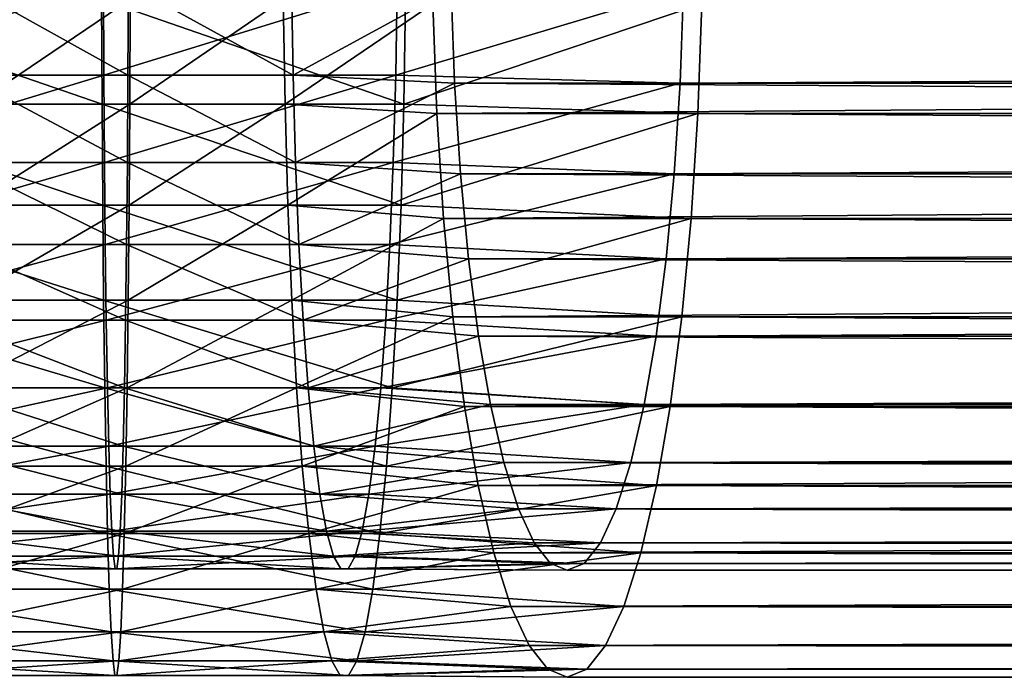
# Model space of a CAD drawing. Header units: metres. Extents: x -62 to 300, y -109 to 109.
# Tile 391 of 656: x 31 to 45, y -11 to -2. Entities that reach past the tile are written whole.
import ezdxf

# ---------------------------------------------------------------- set-up
doc = ezdxf.new("R2010")
doc.units = ezdxf.units.M
doc.layers.add('solid_500635', color=7, linetype='CONTINUOUS')

msp = doc.modelspace()

# ---------------------------------------------------------------- linework, layer by layer
at = {"layer": 'solid_500635'}
for points in [[(32.418102, -1.293583, -100.40432), (28.313776, -1.293583, -100.129158), (28.344166, -2.563069, -99.867111)], [(32.422962, -2.563069, -100.140556), (32.418102, -1.293583, -100.40432), (28.344166, -2.563069, -99.867111)], [(32.760067, -2.563069, -81.848236), (30.45179, -2.563069, -81.693489), (30.48218, -1.293583, -81.431442)], [(32.764927, -1.293583, -81.58448), (32.760067, -2.563069, -81.848236), (30.48218, -1.293583, -81.431442)], [(36.529781, -1.293583, -100.280571), (32.418102, -1.293583, -100.40432), (32.422962, -2.563069, -100.140556)], [(36.509068, -2.563069, -100.017578), (36.529781, -1.293583, -100.280571), (32.422962, -2.563069, -100.140556)], [(35.072479, -2.563069, -81.778641), (32.760067, -2.563069, -81.848236), (32.764927, -1.293583, -81.58448)], [(35.051765, -1.293583, -81.515656), (35.072479, -2.563069, -81.778641), (32.764927, -1.293583, -81.58448)], [(37.284325, -1.351991, -81.240456), (35.072479, -2.563069, -81.778641), (35.051765, -1.293583, -81.515656)], [(37.284325, -1.351991, -81.240456), (37.334198, -2.676459, -81.524223), (35.072479, -2.563069, -81.778641)], [(40.539886, -1.351991, -99.763138), (36.529781, -1.293583, -100.280571), (36.509068, -2.563069, -100.017578)], [(40.490009, -2.676459, -99.47937), (40.539886, -1.351991, -99.763138), (36.509068, -2.563069, -100.017578)], [(245.148727, -2.676459, -44.998566), (37.334198, -2.676459, -81.524223), (37.284325, -1.351991, -81.240456)], [(245.098846, -1.351991, -44.714798), (245.148727, -2.676459, -44.998566), (37.284325, -1.351991, -81.240456)], [(248.354416, -1.351991, -63.23748), (40.539886, -1.351991, -99.763138), (40.490009, -2.676459, -99.47937)], [(248.304535, -2.676459, -62.953709), (248.354416, -1.351991, -63.23748), (40.490009, -2.676459, -99.47937)], [(32.396351, -2.967764, -101.584686), (28.177774, -2.967764, -101.301872), (28.142586, -1.497833, -101.605293)], [(32.39072, -1.497833, -101.890091), (32.396351, -2.967764, -101.584686), (28.142586, -1.497833, -101.605293)], [(32.792309, -1.497833, -80.098701), (30.65337, -1.497833, -79.955307), (30.618181, -2.967764, -80.258728)], [(32.786682, -2.967764, -80.404106), (32.792309, -1.497833, -80.098701), (30.618181, -2.967764, -80.258728)], [(36.622482, -2.967764, -101.457497), (32.396351, -2.967764, -101.584686), (32.39072, -1.497833, -101.890091)], [(36.646465, -1.497833, -101.762009), (36.622482, -2.967764, -101.457497), (32.39072, -1.497833, -101.890091)], [(34.935081, -1.497833, -80.03421), (32.792309, -1.497833, -80.098701), (32.786682, -2.967764, -80.404106)], [(34.959064, -2.967764, -80.338722), (34.935081, -1.497833, -80.03421), (32.786682, -2.967764, -80.404106)], [(37.027306, -1.565463, -79.778137), (34.935081, -1.497833, -80.03421), (34.959064, -2.967764, -80.338722)], [(40.796906, -1.565463, -101.225456), (36.622482, -2.967764, -101.457497), (36.646465, -1.497833, -101.762009)], [(37.085056, -3.099058, -80.106712), (37.027306, -1.565463, -79.778137), (34.959064, -2.967764, -80.338722)], [(40.796906, -1.565463, -101.225456), (40.739155, -3.099058, -100.896881), (36.622482, -2.967764, -101.457497)], [(244.841827, -1.565463, -43.25248), (37.027306, -1.565463, -79.778137), (37.085056, -3.099058, -80.106712)], [(244.899582, -3.099058, -43.581055), (244.841827, -1.565463, -43.25248), (37.085056, -3.099058, -80.106712)], [(248.55368, -3.099058, -64.371223), (40.739155, -3.099058, -100.896881), (40.796906, -1.565463, -101.225456)], [(248.611435, -1.565463, -64.699799), (248.55368, -3.099058, -64.371223), (40.796906, -1.565463, -101.225456)], [(32.422962, -2.563069, -100.140556), (28.344166, -2.563069, -99.867111), (28.394186, -3.78481, -99.435791)], [(32.430965, -3.78481, -99.706429), (32.422962, -2.563069, -100.140556), (28.394186, -3.78481, -99.435791)], [(32.752068, -3.78481, -82.282372), (30.40177, -3.78481, -82.124802), (30.45179, -2.563069, -81.693489)], [(32.760067, -2.563069, -81.848236), (32.752068, -3.78481, -82.282372), (30.45179, -2.563069, -81.693489)], [(36.509068, -2.563069, -100.017578), (32.422962, -2.563069, -100.140556), (32.430965, -3.78481, -99.706429)], [(36.474972, -3.78481, -99.584717), (36.509068, -2.563069, -100.017578), (32.430965, -3.78481, -99.706429)], [(35.106575, -3.78481, -82.21151), (32.752068, -3.78481, -82.282372), (32.760067, -2.563069, -81.848236)], [(35.072479, -2.563069, -81.778641), (35.106575, -3.78481, -82.21151), (32.760067, -2.563069, -81.848236)], [(37.334198, -2.676459, -81.524223), (35.106575, -3.78481, -82.21151), (35.072479, -2.563069, -81.778641)], [(40.490009, -2.676459, -99.47937), (36.509068, -2.563069, -100.017578), (36.474972, -3.78481, -99.584717)], [(37.334198, -2.676459, -81.524223), (37.416195, -3.946443, -81.990753), (35.106575, -3.78481, -82.21151)], [(40.408012, -3.946443, -99.01284), (40.490009, -2.676459, -99.47937), (36.474972, -3.78481, -99.584717)], [(245.230713, -3.946443, -45.465096), (37.416195, -3.946443, -81.990753), (37.334198, -2.676459, -81.524223)], [(245.148727, -2.676459, -44.998566), (245.230713, -3.946443, -45.465096), (37.334198, -2.676459, -81.524223)], [(248.304535, -2.676459, -62.953709), (40.490009, -2.676459, -99.47937), (40.408012, -3.946443, -99.01284)], [(248.222534, -3.946443, -62.487183), (248.304535, -2.676459, -62.953709), (40.408012, -3.946443, -99.01284)], [(32.405613, -4.382412, -101.082008), (28.235693, -4.382412, -100.802452), (28.177774, -2.967764, -101.301872)], [(32.396351, -2.967764, -101.584686), (32.405613, -4.382412, -101.082008), (28.177774, -2.967764, -101.301872)], [(32.786682, -2.967764, -80.404106), (30.618181, -2.967764, -80.258728), (30.560263, -4.382412, -80.758148)], [(32.777416, -4.382412, -80.906784), (32.786682, -2.967764, -80.404106), (30.560263, -4.382412, -80.758148)], [(36.583004, -4.382412, -100.956284), (32.405613, -4.382412, -101.082008), (32.396351, -2.967764, -101.584686)], [(36.622482, -2.967764, -101.457497), (36.583004, -4.382412, -100.956284), (32.396351, -2.967764, -101.584686)], [(34.959064, -2.967764, -80.338722), (32.786682, -2.967764, -80.404106), (32.777416, -4.382412, -80.906784)], [(34.998543, -4.382412, -80.839935), (34.959064, -2.967764, -80.338722), (32.777416, -4.382412, -80.906784)], [(37.085056, -3.099058, -80.106712), (34.959064, -2.967764, -80.338722), (34.998543, -4.382412, -80.839935)], [(40.739155, -3.099058, -100.896881), (36.583004, -4.382412, -100.956284), (36.622482, -2.967764, -101.457497)], [(37.18, -4.569565, -80.646904), (37.085056, -3.099058, -80.106712), (34.998543, -4.382412, -80.839935)], [(40.739155, -3.099058, -100.896881), (40.644211, -4.569565, -100.356689), (36.583004, -4.382412, -100.956284)], [(244.899582, -3.099058, -43.581055), (37.085056, -3.099058, -80.106712), (37.18, -4.569565, -80.646904)], [(244.994522, -4.569565, -44.121246), (244.899582, -3.099058, -43.581055), (37.18, -4.569565, -80.646904)], [(248.458725, -4.569565, -63.831028), (40.644211, -4.569565, -100.356689), (40.739155, -3.099058, -100.896881)], [(248.55368, -3.099058, -64.371223), (248.458725, -4.569565, -63.831028), (40.739155, -3.099058, -100.896881)], [(32.430965, -3.78481, -99.706429), (28.394186, -3.78481, -99.435791), (28.462906, -4.936048, -98.843246)], [(32.441956, -4.936048, -99.110001), (32.430965, -3.78481, -99.706429), (28.462906, -4.936048, -98.843246)], [(32.741077, -4.936048, -82.878792), (30.33305, -4.936048, -82.717354), (30.40177, -3.78481, -82.124802)], [(32.752068, -3.78481, -82.282372), (32.741077, -4.936048, -82.878792), (30.40177, -3.78481, -82.124802)], [(36.474972, -3.78481, -99.584717), (32.430965, -3.78481, -99.706429), (32.441956, -4.936048, -99.110001)], [(36.428131, -4.936048, -98.990028), (36.474972, -3.78481, -99.584717), (32.441956, -4.936048, -99.110001)], [(35.153416, -4.936048, -82.80619), (32.741077, -4.936048, -82.878792), (32.752068, -3.78481, -82.282372)], [(35.106575, -3.78481, -82.21151), (35.153416, -4.936048, -82.80619), (32.752068, -3.78481, -82.282372)], [(37.416195, -3.946443, -81.990753), (35.153416, -4.936048, -82.80619), (35.106575, -3.78481, -82.21151)], [(40.408012, -3.946443, -99.01284), (36.474972, -3.78481, -99.584717), (36.428131, -4.936048, -98.990028)], [(37.416195, -3.946443, -81.990753), (37.528645, -5.136088, -82.630547), (35.153416, -4.936048, -82.80619)], [(40.295563, -5.136088, -98.373055), (40.408012, -3.946443, -99.01284), (36.428131, -4.936048, -98.990028)], [(245.34317, -5.136088, -46.104885), (37.528645, -5.136088, -82.630547), (37.416195, -3.946443, -81.990753)], [(245.230713, -3.946443, -45.465096), (245.34317, -5.136088, -46.104885), (37.416195, -3.946443, -81.990753)], [(248.222534, -3.946443, -62.487183), (40.408012, -3.946443, -99.01284), (40.295563, -5.136088, -98.373055)], [(248.110092, -5.136088, -61.847393), (248.222534, -3.946443, -62.487183), (40.295563, -5.136088, -98.373055)], [(32.418339, -5.715424, -100.391418), (28.315262, -5.715424, -100.116341), (28.235693, -4.382412, -100.802452)], [(32.405613, -4.382412, -101.082008), (32.418339, -5.715424, -100.391418), (28.235693, -4.382412, -100.802452)], [(32.777416, -4.382412, -80.906784), (30.560263, -4.382412, -80.758148), (30.480694, -5.715424, -81.44426)], [(32.76469, -5.715424, -81.597382), (32.777416, -4.382412, -80.906784), (30.480694, -5.715424, -81.44426)], [(36.528767, -5.715424, -100.267708), (32.418339, -5.715424, -100.391418), (32.405613, -4.382412, -101.082008)], [(36.583004, -4.382412, -100.956284), (36.528767, -5.715424, -100.267708), (32.405613, -4.382412, -101.082008)], [(34.998543, -4.382412, -80.839935), (32.777416, -4.382412, -80.906784), (32.76469, -5.715424, -81.597382)], [(35.05278, -5.715424, -81.528519), (34.998543, -4.382412, -80.839935), (32.76469, -5.715424, -81.597382)], [(37.18, -4.569565, -80.646904), (34.998543, -4.382412, -80.839935), (35.05278, -5.715424, -81.528519)], [(40.644211, -4.569565, -100.356689), (36.528767, -5.715424, -100.267708), (36.583004, -4.382412, -100.956284)], [(37.310204, -5.947049, -81.387711), (37.18, -4.569565, -80.646904), (35.05278, -5.715424, -81.528519)], [(40.644211, -4.569565, -100.356689), (40.514004, -5.947049, -99.615883), (36.528767, -5.715424, -100.267708)], [(244.994522, -4.569565, -44.121246), (37.18, -4.569565, -80.646904), (37.310204, -5.947049, -81.387711)], [(245.124725, -5.947049, -44.862053), (244.994522, -4.569565, -44.121246), (37.310204, -5.947049, -81.387711)], [(248.328522, -5.947049, -63.090221), (40.514004, -5.947049, -99.615883), (40.644211, -4.569565, -100.356689)], [(248.458725, -4.569565, -63.831028), (248.328522, -5.947049, -63.090221), (40.644211, -4.569565, -100.356689)], [(32.441956, -4.936048, -99.110001), (28.462906, -4.936048, -98.843246), (28.549044, -5.995336, -98.100494)], [(32.455734, -5.995336, -98.362404), (32.441956, -4.936048, -99.110001), (28.549044, -5.995336, -98.100494)], [(32.727299, -5.995336, -83.626389), (30.246912, -5.995336, -83.460106), (30.33305, -4.936048, -82.717354)], [(32.741077, -4.936048, -82.878792), (32.727299, -5.995336, -83.626389), (30.33305, -4.936048, -82.717354)], [(36.428131, -4.936048, -98.990028), (32.441956, -4.936048, -99.110001), (32.455734, -5.995336, -98.362404)], [(36.369419, -5.995336, -98.244614), (36.428131, -4.936048, -98.990028), (32.455734, -5.995336, -98.362404)], [(35.212128, -5.995336, -83.551605), (32.727299, -5.995336, -83.626389), (32.741077, -4.936048, -82.878792)], [(35.153416, -4.936048, -82.80619), (35.212128, -5.995336, -83.551605), (32.741077, -4.936048, -82.878792)], [(37.528645, -5.136088, -82.630547), (35.212128, -5.995336, -83.551605), (35.153416, -4.936048, -82.80619)], [(40.295563, -5.136088, -98.373055), (36.428131, -4.936048, -98.990028), (36.369419, -5.995336, -98.244614)], [(37.528645, -5.136088, -82.630547), (37.669258, -6.221177, -83.430565), (35.212128, -5.995336, -83.551605)], [(40.154949, -6.221177, -97.573029), (40.295563, -5.136088, -98.373055), (36.369419, -5.995336, -98.244614)], [(245.48378, -6.221177, -46.904907), (37.669258, -6.221177, -83.430565), (37.528645, -5.136088, -82.630547)], [(245.34317, -5.136088, -46.104885), (245.48378, -6.221177, -46.904907), (37.528645, -5.136088, -82.630547)], [(248.110092, -5.136088, -61.847393), (40.295563, -5.136088, -98.373055), (40.154949, -6.221177, -97.573029)], [(247.969467, -6.221177, -61.047367), (248.110092, -5.136088, -61.847393), (40.154949, -6.221177, -97.573029)], [(32.434292, -6.941967, -99.525772), (28.415001, -6.941967, -99.256317), (28.315262, -5.715424, -100.116341)], [(32.418339, -5.715424, -100.391418), (32.434292, -6.941967, -99.525772), (28.315262, -5.715424, -100.116341)], [(32.76469, -5.715424, -81.597382), (30.480694, -5.715424, -81.44426), (30.380955, -6.941967, -82.304283)], [(32.748737, -6.941967, -82.46302), (32.76469, -5.715424, -81.597382), (30.380955, -6.941967, -82.304283)], [(36.460785, -6.941967, -99.404587), (32.434292, -6.941967, -99.525772), (32.418339, -5.715424, -100.391418)], [(36.528767, -5.715424, -100.267708), (36.460785, -6.941967, -99.404587), (32.418339, -5.715424, -100.391418)], [(35.05278, -5.715424, -81.528519), (32.76469, -5.715424, -81.597382), (32.748737, -6.941967, -82.46302)], [(35.120762, -6.941967, -82.391632), (35.05278, -5.715424, -81.528519), (32.748737, -6.941967, -82.46302)], [(37.310204, -5.947049, -81.387711), (35.05278, -5.715424, -81.528519), (35.120762, -6.941967, -82.391632)], [(40.514004, -5.947049, -99.615883), (36.460785, -6.941967, -99.404587), (36.528767, -5.715424, -100.267708)], [(32.455734, -5.995336, -98.362404), (28.549044, -5.995336, -98.100494), (28.650995, -6.942942, -97.221382)], [(32.472038, -6.942942, -97.477554), (32.455734, -5.995336, -98.362404), (28.650995, -6.942942, -97.221382)], [(32.710991, -6.942942, -84.511246), (30.14496, -6.942942, -84.339211), (30.246912, -5.995336, -83.460106)], [(32.727299, -5.995336, -83.626389), (32.710991, -6.942942, -84.511246), (30.246912, -5.995336, -83.460106)], [(36.369419, -5.995336, -98.244614), (32.455734, -5.995336, -98.362404), (32.472038, -6.942942, -97.477554)], [(36.299927, -6.942942, -97.362343), (36.369419, -5.995336, -98.244614), (32.472038, -6.942942, -97.477554)], [(35.28162, -6.942942, -84.433876), (32.710991, -6.942942, -84.511246), (32.727299, -5.995336, -83.626389)], [(35.212128, -5.995336, -83.551605), (35.28162, -6.942942, -84.433876), (32.727299, -5.995336, -83.626389)], [(37.473019, -7.203468, -82.314056), (37.310204, -5.947049, -81.387711), (35.120762, -6.941967, -82.391632)], [(37.669258, -6.221177, -83.430565), (35.28162, -6.942942, -84.433876), (35.212128, -5.995336, -83.551605)], [(40.154949, -6.221177, -97.573029), (36.369419, -5.995336, -98.244614), (36.299927, -6.942942, -97.362343)], [(40.514004, -5.947049, -99.615883), (40.351189, -7.203468, -98.689537), (36.460785, -6.941967, -99.404587)], [(245.124725, -5.947049, -44.862053), (37.310204, -5.947049, -81.387711), (37.473019, -7.203468, -82.314056)], [(245.287537, -7.203468, -45.788399), (245.124725, -5.947049, -44.862053), (37.473019, -7.203468, -82.314056)], [(248.16571, -7.203468, -62.163879), (40.351189, -7.203468, -98.689537), (40.514004, -5.947049, -99.615883)], [(248.328522, -5.947049, -63.090221), (248.16571, -7.203468, -62.163879), (40.514004, -5.947049, -99.615883)], [(37.669258, -6.221177, -83.430565), (37.835175, -7.179621, -84.374542), (35.28162, -6.942942, -84.433876)], [(39.989037, -7.179621, -96.629051), (40.154949, -6.221177, -97.573029), (36.299927, -6.942942, -97.362343)], [(245.649704, -7.179621, -47.848881), (37.835175, -7.179621, -84.374542), (37.669258, -6.221177, -83.430565)], [(245.48378, -6.221177, -46.904907), (245.649704, -7.179621, -47.848881), (37.669258, -6.221177, -83.430565)], [(247.969467, -6.221177, -61.047367), (40.154949, -6.221177, -97.573029), (39.989037, -7.179621, -96.629051)], [(247.803558, -7.179621, -60.103394), (247.969467, -6.221177, -61.047367), (39.989037, -7.179621, -96.629051)], [(32.453175, -8.039196, -98.501205), (28.533051, -8.039196, -98.238396), (28.415001, -6.941967, -99.256317)], [(32.434292, -6.941967, -99.525772), (32.453175, -8.039196, -98.501205), (28.415001, -6.941967, -99.256317)], [(32.472038, -6.942942, -97.477554), (28.650995, -6.942942, -97.221382), (28.766861, -7.761214, -96.22229)], [(32.49057, -7.761214, -96.471931), (32.472038, -6.942942, -97.477554), (28.766861, -7.761214, -96.22229)], [(32.692459, -7.761214, -85.516861), (30.029095, -7.761214, -85.33831), (30.14496, -6.942942, -84.339211)], [(32.710991, -6.942942, -84.511246), (32.692459, -7.761214, -85.516861), (30.14496, -6.942942, -84.339211)], [(32.748737, -6.941967, -82.46302), (30.380955, -6.941967, -82.304283), (30.262905, -8.039196, -83.322197)], [(32.729858, -8.039196, -83.487587), (32.748737, -6.941967, -82.46302), (30.262905, -8.039196, -83.322197)], [(36.380322, -8.039196, -98.383011), (32.453175, -8.039196, -98.501205), (32.434292, -6.941967, -99.525772)], [(36.460785, -6.941967, -99.404587), (36.380322, -8.039196, -98.383011), (32.434292, -6.941967, -99.525772)], [(36.299927, -6.942942, -97.362343), (32.472038, -6.942942, -97.477554), (32.49057, -7.761214, -96.471931)], [(36.220951, -7.761214, -96.359657), (36.299927, -6.942942, -97.362343), (32.49057, -7.761214, -96.471931)], [(35.360596, -7.761214, -85.436562), (32.692459, -7.761214, -85.516861), (32.710991, -6.942942, -84.511246)], [(35.28162, -6.942942, -84.433876), (35.360596, -7.761214, -85.436562), (32.710991, -6.942942, -84.511246)], [(35.120762, -6.941967, -82.391632), (32.748737, -6.941967, -82.46302), (32.729858, -8.039196, -83.487587)], [(35.201225, -8.039196, -83.413208), (35.120762, -6.941967, -82.391632), (32.729858, -8.039196, -83.487587)], [(37.473019, -7.203468, -82.314056), (35.120762, -6.941967, -82.391632), (35.201225, -8.039196, -83.413208)], [(37.835175, -7.179621, -84.374542), (35.360596, -7.761214, -85.436562), (35.28162, -6.942942, -84.433876)], [(39.989037, -7.179621, -96.629051), (36.299927, -6.942942, -97.362343), (36.220951, -7.761214, -96.359657)], [(40.351189, -7.203468, -98.689537), (36.380322, -8.039196, -98.383011), (36.460785, -6.941967, -99.404587)], [(37.665131, -8.313246, -83.407082), (37.473019, -7.203468, -82.314056), (35.201225, -8.039196, -83.413208)], [(37.835175, -7.179621, -84.374542), (38.02301, -7.991909, -85.443253), (35.360596, -7.761214, -85.436562)], [(39.801201, -7.991909, -95.560349), (39.989037, -7.179621, -96.629051), (36.220951, -7.761214, -96.359657)], [(40.351189, -7.203468, -98.689537), (40.159077, -8.313246, -97.596512), (36.380322, -8.039196, -98.383011)], [(245.287537, -7.203468, -45.788399), (37.473019, -7.203468, -82.314056), (37.665131, -8.313246, -83.407082)], [(245.47966, -8.313246, -46.88142), (245.287537, -7.203468, -45.788399), (37.665131, -8.313246, -83.407082)], [(245.83754, -7.991909, -48.917591), (38.02301, -7.991909, -85.443253), (37.835175, -7.179621, -84.374542)], [(245.649704, -7.179621, -47.848881), (245.83754, -7.991909, -48.917591), (37.835175, -7.179621, -84.374542)], [(247.803558, -7.179621, -60.103394), (39.989037, -7.179621, -96.629051), (39.801201, -7.991909, -95.560349)], [(247.615723, -7.991909, -59.034687), (247.803558, -7.179621, -60.103394), (39.801201, -7.991909, -95.560349)], [(247.973602, -8.313246, -61.070854), (40.159077, -8.313246, -97.596512), (40.351189, -7.203468, -98.689537)], [(248.16571, -7.203468, -62.163879), (247.973602, -8.313246, -61.070854), (40.351189, -7.203468, -98.689537)], [(32.49057, -7.761214, -96.471931), (28.766861, -7.761214, -96.22229), (28.894485, -8.43491, -95.121819)], [(32.510983, -8.43491, -95.364273), (32.49057, -7.761214, -96.471931), (28.894485, -8.43491, -95.121819)], [(32.672047, -8.43491, -86.624519), (29.90147, -8.43491, -86.438782), (30.029095, -7.761214, -85.33831)], [(32.692459, -7.761214, -85.516861), (32.672047, -8.43491, -86.624519), (30.029095, -7.761214, -85.33831)], [(36.220951, -7.761214, -96.359657), (32.49057, -7.761214, -96.471931), (32.510983, -8.43491, -95.364273)], [(36.133961, -8.43491, -95.255234), (36.220951, -7.761214, -96.359657), (32.510983, -8.43491, -95.364273)], [(35.447586, -8.43491, -86.540985), (32.672047, -8.43491, -86.624519), (32.692459, -7.761214, -85.516861)], [(35.360596, -7.761214, -85.436562), (35.447586, -8.43491, -86.540985), (32.692459, -7.761214, -85.516861)], [(38.02301, -7.991909, -85.443253), (35.447586, -8.43491, -86.540985), (35.360596, -7.761214, -85.436562)], [(39.801201, -7.991909, -95.560349), (36.220951, -7.761214, -96.359657), (36.133961, -8.43491, -95.255234)], [(38.02301, -7.991909, -85.443253), (38.228947, -8.641504, -86.614937), (35.447586, -8.43491, -86.540985)], [(39.595264, -8.641504, -94.388664), (39.801201, -7.991909, -95.560349), (36.133961, -8.43491, -95.255234)], [(246.043472, -8.641504, -50.089275), (38.228947, -8.641504, -86.614937), (38.02301, -7.991909, -85.443253)], [(245.83754, -7.991909, -48.917591), (246.043472, -8.641504, -50.089275), (38.02301, -7.991909, -85.443253)], [(247.615723, -7.991909, -59.034687), (39.801201, -7.991909, -95.560349), (39.595264, -8.641504, -94.388664)], [(247.40979, -8.641504, -57.863003), (247.615723, -7.991909, -59.034687), (39.595264, -8.641504, -94.388664)], [(32.474632, -8.986669, -97.336807), (28.667212, -8.986669, -97.081551), (28.533051, -8.039196, -98.238396)], [(32.453175, -8.039196, -98.501205), (32.474632, -8.986669, -97.336807), (28.533051, -8.039196, -98.238396)], [(32.729858, -8.039196, -83.487587), (30.262905, -8.039196, -83.322197), (30.128744, -8.986669, -84.47905)], [(32.708397, -8.986669, -84.651993), (32.729858, -8.039196, -83.487587), (30.128744, -8.986669, -84.47905)], [(36.288876, -8.986669, -97.222008), (32.474632, -8.986669, -97.336807), (32.453175, -8.039196, -98.501205)], [(36.380322, -8.039196, -98.383011), (36.288876, -8.986669, -97.222008), (32.453175, -8.039196, -98.501205)], [(35.201225, -8.039196, -83.413208), (32.729858, -8.039196, -83.487587), (32.708397, -8.986669, -84.651993)], [(35.292671, -8.986669, -84.574211), (35.201225, -8.039196, -83.413208), (32.708397, -8.986669, -84.651993)], [(37.665131, -8.313246, -83.407082), (35.201225, -8.039196, -83.413208), (35.292671, -8.986669, -84.574211)], [(40.159077, -8.313246, -97.596512), (36.288876, -8.986669, -97.222008), (36.380322, -8.039196, -98.383011)], [(37.882626, -9.253789, -84.644531), (37.665131, -8.313246, -83.407082), (35.292671, -8.986669, -84.574211)], [(40.159077, -8.313246, -97.596512), (39.941582, -9.253789, -96.359062), (36.288876, -8.986669, -97.222008)], [(245.47966, -8.313246, -46.88142), (37.665131, -8.313246, -83.407082), (37.882626, -9.253789, -84.644531)], [(245.697144, -9.253789, -48.118874), (245.47966, -8.313246, -46.88142), (37.882626, -9.253789, -84.644531)], [(247.756104, -9.253789, -59.833405), (39.941582, -9.253789, -96.359062), (40.159077, -8.313246, -97.596512)], [(247.973602, -8.313246, -61.070854), (247.756104, -9.253789, -59.833405), (40.159077, -8.313246, -97.596512)], [(32.510983, -8.43491, -95.364273), (28.894485, -8.43491, -95.121819), (29.031487, -8.951479, -93.940475)], [(32.532898, -8.951479, -94.175217), (32.510983, -8.43491, -95.364273), (29.031487, -8.951479, -93.940475)], [(32.650135, -8.951479, -87.813583), (29.764469, -8.951479, -87.620125), (29.90147, -8.43491, -86.438782)], [(32.672047, -8.43491, -86.624519), (32.650135, -8.951479, -87.813583), (29.90147, -8.43491, -86.438782)], [(36.133961, -8.43491, -95.255234), (32.510983, -8.43491, -95.364273), (32.532898, -8.951479, -94.175217)], [(36.040577, -8.951479, -94.069641), (36.133961, -8.43491, -95.255234), (32.532898, -8.951479, -94.175217)], [(35.54097, -8.951479, -87.726578), (32.650135, -8.951479, -87.813583), (32.672047, -8.43491, -86.624519)], [(35.447586, -8.43491, -86.540985), (35.54097, -8.951479, -87.726578), (32.672047, -8.43491, -86.624519)], [(38.228947, -8.641504, -86.614937), (35.54097, -8.951479, -87.726578), (35.447586, -8.43491, -86.540985)], [(39.595264, -8.641504, -94.388664), (36.133961, -8.43491, -95.255234), (36.040577, -8.951479, -94.069641)], [(38.228947, -8.641504, -86.614937), (38.448792, -9.115183, -87.865746), (35.54097, -8.951479, -87.726578)], [(39.37542, -9.115183, -93.137848), (39.595264, -8.641504, -94.388664), (36.040577, -8.951479, -94.069641)], [(246.263321, -9.115183, -51.340084), (38.448792, -9.115183, -87.865746), (38.228947, -8.641504, -86.614937)], [(246.043472, -8.641504, -50.089275), (246.263321, -9.115183, -51.340084), (38.228947, -8.641504, -86.614937)], [(247.40979, -8.641504, -57.863003), (39.595264, -8.641504, -94.388664), (39.37542, -9.115183, -93.137848)], [(247.189941, -9.115183, -56.61219), (247.40979, -8.641504, -57.863003), (39.37542, -9.115183, -93.137848)], [(32.532898, -8.951479, -94.175217), (29.031487, -8.951479, -93.940475), (29.175316, -9.301299, -92.700264)], [(32.555901, -9.301299, -92.926903), (32.532898, -8.951479, -94.175217), (29.175316, -9.301299, -92.700264)], [(32.627129, -9.301299, -89.061897), (29.62064, -9.301299, -88.860336), (29.764469, -8.951479, -87.620125)], [(32.650135, -8.951479, -87.813583), (32.627129, -9.301299, -89.061897), (29.764469, -8.951479, -87.620125)], [(36.040577, -8.951479, -94.069641), (32.532898, -8.951479, -94.175217), (32.555901, -9.301299, -92.926903)], [(35.942543, -9.301299, -92.824974), (36.040577, -8.951479, -94.069641), (32.555901, -9.301299, -92.926903)], [(35.639004, -9.301299, -88.971245), (32.627129, -9.301299, -89.061897), (32.650135, -8.951479, -87.813583)], [(35.54097, -8.951479, -87.726578), (35.639004, -9.301299, -88.971245), (32.650135, -8.951479, -87.813583)], [(38.448792, -9.115183, -87.865746), (35.639004, -9.301299, -88.971245), (35.54097, -8.951479, -87.726578)], [(39.37542, -9.115183, -93.137848), (36.040577, -8.951479, -94.069641), (35.942543, -9.301299, -92.824974)], [(32.498268, -9.766737, -96.054253), (28.814985, -9.766737, -95.80732), (28.667212, -8.986669, -97.081551)], [(32.474632, -8.986669, -97.336807), (32.498268, -9.766737, -96.054253), (28.667212, -8.986669, -97.081551)], [(32.708397, -8.986669, -84.651993), (30.128744, -8.986669, -84.47905), (29.98097, -9.766737, -85.753273)], [(32.684761, -9.766737, -85.93454), (32.708397, -8.986669, -84.651993), (29.98097, -9.766737, -85.753273)], [(36.188148, -9.766737, -95.943199), (32.498268, -9.766737, -96.054253), (32.474632, -8.986669, -97.336807)], [(36.288876, -8.986669, -97.222008), (36.188148, -9.766737, -95.943199), (32.474632, -8.986669, -97.336807)], [(35.292671, -8.986669, -84.574211), (32.708397, -8.986669, -84.651993), (32.684761, -9.766737, -85.93454)], [(35.393398, -9.766737, -85.85302), (35.292671, -8.986669, -84.574211), (32.684761, -9.766737, -85.93454)], [(37.882626, -9.253789, -84.644531), (35.292671, -8.986669, -84.574211), (35.393398, -9.766737, -85.85302)], [(39.941582, -9.253789, -96.359062), (36.188148, -9.766737, -95.943199), (36.288876, -8.986669, -97.222008)], [(38.448792, -9.115183, -87.865746), (38.678066, -9.403304, -89.170219), (35.639004, -9.301299, -88.971245)], [(39.146145, -9.403304, -91.833374), (39.37542, -9.115183, -93.137848), (35.942543, -9.301299, -92.824974)], [(246.492584, -9.403304, -52.644558), (38.678066, -9.403304, -89.170219), (38.448792, -9.115183, -87.865746)], [(246.263321, -9.115183, -51.340084), (246.492584, -9.403304, -52.644558), (38.448792, -9.115183, -87.865746)], [(247.189941, -9.115183, -56.61219), (39.37542, -9.115183, -93.137848), (39.146145, -9.403304, -91.833374)], [(246.960663, -9.403304, -55.307716), (247.189941, -9.115183, -56.61219), (39.146145, -9.403304, -91.833374)], [(32.555901, -9.301299, -92.926903), (29.175316, -9.301299, -92.700264), (29.323294, -9.477854, -91.424286)], [(32.579571, -9.477854, -91.642593), (32.555901, -9.301299, -92.926903), (29.323294, -9.477854, -91.424286)], [(32.603462, -9.477854, -90.346207), (29.472662, -9.477854, -90.136314), (29.62064, -9.301299, -88.860336)], [(32.627129, -9.301299, -89.061897), (32.603462, -9.477854, -90.346207), (29.62064, -9.301299, -88.860336)], [(35.942543, -9.301299, -92.824974), (32.555901, -9.301299, -92.926903), (32.579571, -9.477854, -91.642593)], [(35.841679, -9.477854, -91.544411), (35.942543, -9.301299, -92.824974), (32.579571, -9.477854, -91.642593)], [(35.739868, -9.477854, -90.251808), (32.603462, -9.477854, -90.346207), (32.627129, -9.301299, -89.061897)], [(35.639004, -9.301299, -88.971245), (35.739868, -9.477854, -90.251808), (32.627129, -9.301299, -89.061897)], [(38.121078, -10.005952, -86.001221), (37.882626, -9.253789, -84.644531), (35.393398, -9.766737, -85.85302)], [(38.678066, -9.403304, -89.170219), (35.739868, -9.477854, -90.251808), (35.639004, -9.301299, -88.971245)], [(39.146145, -9.403304, -91.833374), (35.942543, -9.301299, -92.824974), (35.841679, -9.477854, -91.544411)], [(39.941582, -9.253789, -96.359062), (39.703129, -10.005952, -95.002373), (36.188148, -9.766737, -95.943199)], [(245.697144, -9.253789, -48.118874), (37.882626, -9.253789, -84.644531), (38.121078, -10.005952, -86.001221)], [(245.935608, -10.005952, -49.475559), (245.697144, -9.253789, -48.118874), (38.121078, -10.005952, -86.001221)], [(247.517654, -10.005952, -58.476715), (39.703129, -10.005952, -95.002373), (39.941582, -9.253789, -96.359062)], [(247.756104, -9.253789, -59.833405), (247.517654, -10.005952, -58.476715), (39.941582, -9.253789, -96.359062)], [(32.579571, -9.477854, -91.642593), (29.323294, -9.477854, -91.424286), (29.472662, -9.477854, -90.136314)], [(32.603462, -9.477854, -90.346207), (32.579571, -9.477854, -91.642593), (29.472662, -9.477854, -90.136314)], [(35.841679, -9.477854, -91.544411), (32.579571, -9.477854, -91.642593), (32.603462, -9.477854, -90.346207)], [(35.739868, -9.477854, -90.251808), (35.841679, -9.477854, -91.544411), (32.603462, -9.477854, -90.346207)], [(38.678066, -9.403304, -89.170219), (38.912106, -9.5, -90.501801), (35.739868, -9.477854, -90.251808)], [(38.912106, -9.5, -90.501801), (35.841679, -9.477854, -91.544411), (35.739868, -9.477854, -90.251808)], [(38.912106, -9.5, -90.501801), (39.146145, -9.403304, -91.833374), (35.841679, -9.477854, -91.544411)], [(246.726624, -9.5, -53.976139), (38.912106, -9.5, -90.501801), (38.678066, -9.403304, -89.170219)], [(246.492584, -9.403304, -52.644558), (246.726624, -9.5, -53.976139), (38.678066, -9.403304, -89.170219)], [(246.960663, -9.403304, -55.307716), (39.146145, -9.403304, -91.833374), (38.912106, -9.5, -90.501801)], [(246.726624, -9.5, -53.976139), (246.960663, -9.403304, -55.307716), (38.912106, -9.5, -90.501801)], [(32.523643, -10.36487, -94.677444), (28.973619, -10.36487, -94.439453), (28.814985, -9.766737, -95.80732)], [(32.498268, -9.766737, -96.054253), (32.523643, -10.36487, -94.677444), (28.814985, -9.766737, -95.80732)], [(32.684761, -9.766737, -85.93454), (29.98097, -9.766737, -85.753273), (29.822336, -10.36487, -87.121147)], [(32.659389, -10.36487, -87.311348), (32.684761, -9.766737, -85.93454), (29.822336, -10.36487, -87.121147)], [(36.080021, -10.36487, -94.570412), (32.523643, -10.36487, -94.677444), (32.498268, -9.766737, -96.054253)], [(36.188148, -9.766737, -95.943199), (36.080021, -10.36487, -94.570412), (32.498268, -9.766737, -96.054253)], [(35.393398, -9.766737, -85.85302), (32.684761, -9.766737, -85.93454), (32.659389, -10.36487, -87.311348)], [(35.501526, -10.36487, -87.225807), (35.393398, -9.766737, -85.85302), (32.659389, -10.36487, -87.311348)], [(38.121078, -10.005952, -86.001221), (35.393398, -9.766737, -85.85302), (35.501526, -10.36487, -87.225807)], [(39.703129, -10.005952, -95.002373), (36.080021, -10.36487, -94.570412), (36.188148, -9.766737, -95.943199)], [(38.375633, -10.554422, -87.449524), (38.121078, -10.005952, -86.001221), (35.501526, -10.36487, -87.225807)], [(39.703129, -10.005952, -95.002373), (39.448574, -10.554422, -93.55407), (36.080021, -10.36487, -94.570412)], [(245.935608, -10.005952, -49.475559), (38.121078, -10.005952, -86.001221), (38.375633, -10.554422, -87.449524)], [(246.190155, -10.554422, -50.923866), (245.935608, -10.005952, -49.475559), (38.375633, -10.554422, -87.449524)], [(247.263092, -10.554422, -57.028408), (39.448574, -10.554422, -93.55407), (39.703129, -10.005952, -95.002373)], [(247.517654, -10.005952, -58.476715), (247.263092, -10.554422, -57.028408), (39.703129, -10.005952, -95.002373)], [(32.550278, -10.769925, -93.232033), (29.14016, -10.769925, -93.003418), (28.973619, -10.36487, -94.439453)], [(32.523643, -10.36487, -94.677444), (32.550278, -10.769925, -93.232033), (28.973619, -10.36487, -94.439453)], [(32.659389, -10.36487, -87.311348), (29.822336, -10.36487, -87.121147), (29.655796, -10.769925, -88.557182)], [(32.632751, -10.769925, -88.75676), (32.659389, -10.36487, -87.311348), (29.655796, -10.769925, -88.557182)], [(35.966507, -10.769925, -93.129219), (32.550278, -10.769925, -93.232033), (32.523643, -10.36487, -94.677444)], [(36.080021, -10.36487, -94.570412), (35.966507, -10.769925, -93.129219), (32.523643, -10.36487, -94.677444)], [(35.501526, -10.36487, -87.225807), (32.659389, -10.36487, -87.311348), (32.632751, -10.769925, -88.75676)], [(35.61504, -10.769925, -88.667), (35.501526, -10.36487, -87.225807), (32.632751, -10.769925, -88.75676)], [(38.375633, -10.554422, -87.449524), (35.501526, -10.36487, -87.225807), (35.61504, -10.769925, -88.667)], [(39.448574, -10.554422, -93.55407), (35.966507, -10.769925, -93.129219), (36.080021, -10.36487, -94.570412)], [(38.641113, -10.888036, -88.959969), (38.375633, -10.554422, -87.449524), (35.61504, -10.769925, -88.667)], [(39.448574, -10.554422, -93.55407), (39.183098, -10.888036, -92.043625), (35.966507, -10.769925, -93.129219)], [(246.190155, -10.554422, -50.923866), (38.375633, -10.554422, -87.449524), (38.641113, -10.888036, -88.959969)], [(246.455627, -10.888036, -52.434307), (246.190155, -10.554422, -50.923866), (38.641113, -10.888036, -88.959969)], [(246.99762, -10.888036, -55.517967), (39.183098, -10.888036, -92.043625), (39.448574, -10.554422, -93.55407)], [(247.263092, -10.554422, -57.028408), (246.99762, -10.888036, -55.517967), (39.448574, -10.554422, -93.55407)], [(32.577682, -10.974357, -91.744934), (29.311501, -10.974357, -91.52597), (29.14016, -10.769925, -93.003418)], [(32.550278, -10.769925, -93.232033), (32.577682, -10.974357, -91.744934), (29.14016, -10.769925, -93.003418)], [(32.632751, -10.769925, -88.75676), (29.655796, -10.769925, -88.557182), (29.484455, -10.974357, -90.03463)], [(32.605347, -10.974357, -90.243858), (32.632751, -10.769925, -88.75676), (29.484455, -10.974357, -90.03463)], [(35.849716, -10.974357, -91.646461), (32.577682, -10.974357, -91.744934), (32.550278, -10.769925, -93.232033)], [(35.966507, -10.769925, -93.129219), (35.849716, -10.974357, -91.646461), (32.550278, -10.769925, -93.232033)], [(35.61504, -10.769925, -88.667), (32.632751, -10.769925, -88.75676), (32.605347, -10.974357, -90.243858)], [(35.731831, -10.974357, -90.149757), (35.61504, -10.769925, -88.667), (32.605347, -10.974357, -90.243858)], [(38.641113, -10.888036, -88.959969), (35.61504, -10.769925, -88.667), (35.731831, -10.974357, -90.149757)], [(38.912106, -11, -90.501801), (38.641113, -10.888036, -88.959969), (35.731831, -10.974357, -90.149757)], [(39.183098, -10.888036, -92.043625), (35.849716, -10.974357, -91.646461), (35.966507, -10.769925, -93.129219)], [(39.183098, -10.888036, -92.043625), (38.912106, -11, -90.501801), (35.849716, -10.974357, -91.646461)], [(246.455627, -10.888036, -52.434307), (38.641113, -10.888036, -88.959969), (38.912106, -11, -90.501801)], [(246.726624, -11, -53.976139), (38.912106, -11, -90.501801), (39.183098, -10.888036, -92.043625)], [(246.726624, -11, -53.976139), (246.455627, -10.888036, -52.434307), (38.912106, -11, -90.501801)], [(246.99762, -10.888036, -55.517967), (246.726624, -11, -53.976139), (39.183098, -10.888036, -92.043625)], [(32.605347, -10.974357, -90.243858), (29.484455, -10.974357, -90.03463), (29.311501, -10.974357, -91.52597)], [(32.577682, -10.974357, -91.744934), (32.605347, -10.974357, -90.243858), (29.311501, -10.974357, -91.52597)], [(35.731831, -10.974357, -90.149757), (32.605347, -10.974357, -90.243858), (32.577682, -10.974357, -91.744934)], [(35.849716, -10.974357, -91.646461), (35.731831, -10.974357, -90.149757), (32.577682, -10.974357, -91.744934)], [(38.912106, -11, -90.501801), (35.731831, -10.974357, -90.149757), (35.849716, -10.974357, -91.646461)]]:
    msp.add_3dface(points, dxfattribs=at)

doc.saveas('drawing.dxf')
